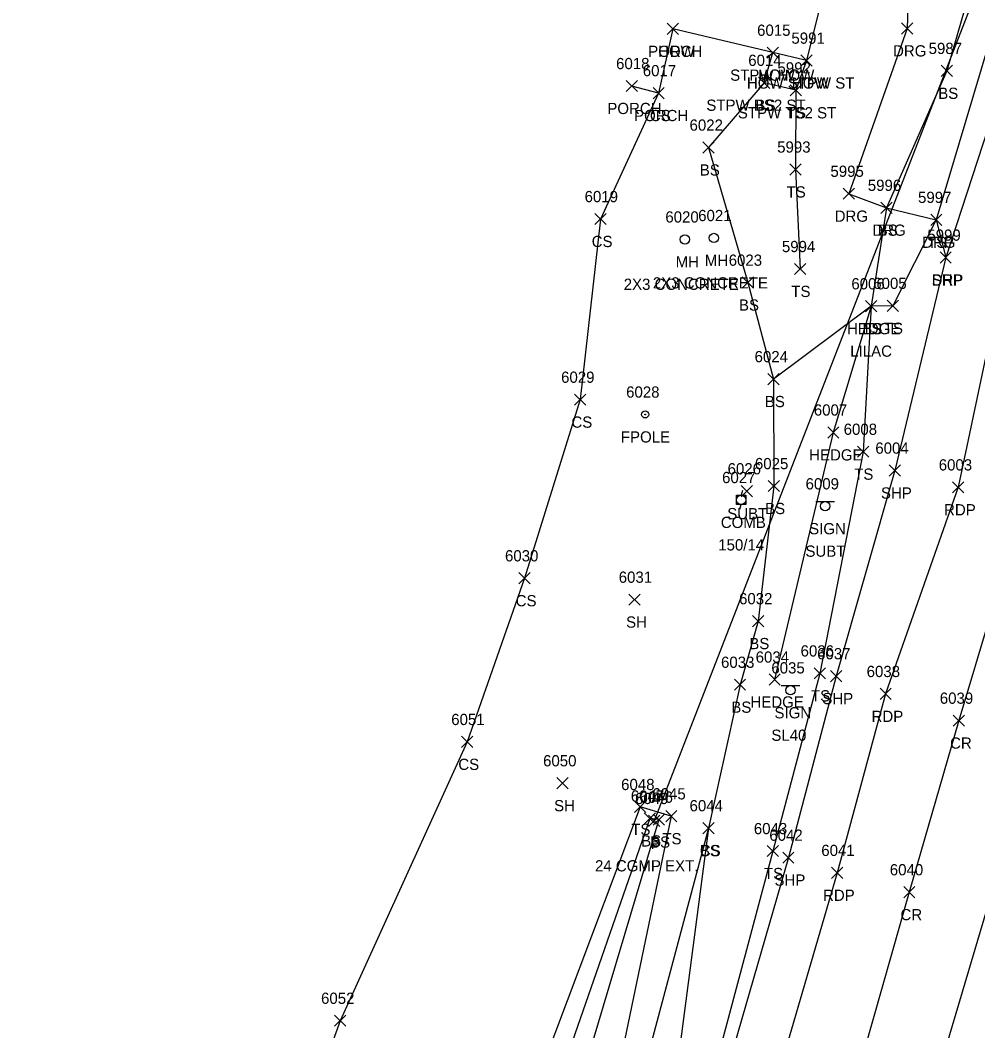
# Model space of a CAD drawing. Extents: x 1443912 to 1445411, y 621446 to 623693.
# Drawn here: x 1444411.3 to 1444581.9, y 621930 to 622110.1 of the extents above; entities that cross this region are included whole.
import ezdxf

# ---------------------------------------------------------------- set-up
doc = ezdxf.new("R2010")
doc.units = 0
for name, color, linetype in [('D_A', 7, 'Continuous'), ('D_C', 7, 'Continuous'), ('D_I', 7, 'Continuous'), ('D_TIC', 7, 'Continuous'), ('DCP', 7, 'Continuous'), ('L_A', 7, 'Continuous'), ('L_C', 7, 'Continuous'), ('L_I', 7, 'Continuous'), ('L_TIC', 7, 'Continuous'), ('LAHR', 7, 'Continuous'), ('LBC', 7, 'Continuous'), ('LBF', 7, 'Continuous'), ('LELB', 7, 'Continuous'), ('LFP', 7, 'Continuous'), ('P_A', 7, 'Continuous'), ('P_I', 7, 'Continuous'), ('P_TIC', 7, 'Continuous'), ('PET', 7, 'Continuous'), ('PRC', 7, 'Continuous'), ('PSP', 7, 'Continuous'), ('R_A', 7, 'Continuous'), ('R_I', 7, 'Continuous'), ('R_TIC', 7, 'Continuous'), ('RDG', 7, 'Continuous'), ('RDP', 7, 'Continuous'), ('S_A', 7, 'Continuous'), ('S_C', 7, 'Continuous'), ('S_I', 7, 'Continuous'), ('SSGN', 7, 'Continuous'), ('U_A', 7, 'Continuous'), ('U_C', 7, 'Continuous'), ('U_I', 7, 'Continuous'), ('U_TIC', 7, 'Continuous'), ('UP', 7, 'Continuous'), ('UUMH', 7, 'Continuous')]:
    doc.layers.add(name, color=color, linetype=linetype)

msp = doc.modelspace()

# ---------------------------------------------------------------- linework, layer by layer
at = {"layer": 'D_TIC'}
for points in [[(1444523.25, 621966.42), (1444525.25, 621968.42)], [(1444525.25, 621966.42), (1444523.25, 621968.42)]]:
    msp.add_lwpolyline(points, dxfattribs=at)
at = {"layer": 'DCP'}
msp.add_lwpolyline([(1444624.41, 622225.2), (1444524.25, 621967.42)], dxfattribs=at)
at = {"layer": 'L_TIC'}
for points in [[(1444526.58, 622107.55), (1444528.58, 622109.55)], [(1444528.58, 622107.55), (1444526.58, 622109.55)], [(1444526.58, 622107.55), (1444528.58, 622109.55)], [(1444528.58, 622107.55), (1444526.58, 622109.55)], [(1444544.43, 622103.31), (1444546.43, 622105.31)], [(1444546.43, 622103.31), (1444544.43, 622105.31)], [(1444544.43, 622103.31), (1444546.43, 622105.31)], [(1444546.43, 622103.31), (1444544.43, 622105.31)], [(1444550.42, 622101.9), (1444552.42, 622103.9)], [(1444552.42, 622101.9), (1444550.42, 622103.9)], [(1444550.42, 622101.9), (1444552.42, 622103.9)], [(1444552.42, 622101.9), (1444550.42, 622103.9)], [(1444575.44, 622100.07), (1444577.44, 622102.07)], [(1444577.44, 622100.07), (1444575.44, 622102.07)], [(1444542.85, 622097.95), (1444544.85, 622099.95)], [(1444544.85, 622097.95), (1444542.85, 622099.95)], [(1444542.85, 622097.95), (1444544.85, 622099.95)], [(1444544.85, 622097.95), (1444542.85, 622099.95)], [(1444519.3, 622097.37), (1444521.3, 622099.37)], [(1444521.3, 622097.37), (1444519.3, 622099.37)], [(1444524.06, 622096.11), (1444526.06, 622098.11)], [(1444526.06, 622096.11), (1444524.06, 622098.11)], [(1444524.06, 622096.11), (1444526.06, 622098.11)], [(1444526.06, 622096.11), (1444524.06, 622098.11)], [(1444548.5, 622096.6), (1444550.5, 622098.6)], [(1444550.5, 622096.6), (1444548.5, 622098.6)], [(1444548.5, 622096.6), (1444550.5, 622098.6)], [(1444550.5, 622096.6), (1444548.5, 622098.6)], [(1444532.96, 622086.41), (1444534.96, 622088.41)], [(1444534.96, 622086.41), (1444532.96, 622088.41)], [(1444548.45, 622082.5), (1444550.45, 622084.5)], [(1444550.45, 622082.5), (1444548.45, 622084.5)], [(1444564.66, 622075.68), (1444566.66, 622077.68)], [(1444566.66, 622075.68), (1444564.66, 622077.68)], [(1444513.69, 622073.67), (1444515.69, 622075.67)], [(1444515.69, 622073.67), (1444513.69, 622075.67)], [(1444573.55, 622073.53), (1444575.55, 622075.53)], [(1444575.55, 622073.53), (1444573.55, 622075.53)], [(1444549.29, 622064.77), (1444551.29, 622066.77)], [(1444551.29, 622064.77), (1444549.29, 622066.77)], [(1444539.94, 622062.34), (1444541.94, 622064.34)], [(1444541.94, 622062.34), (1444539.94, 622064.34)], [(1444565.78, 622058.21), (1444567.78, 622060.21)], [(1444567.78, 622058.21), (1444565.78, 622060.21)], [(1444561.93, 622058.13), (1444563.93, 622060.13)], [(1444563.93, 622058.13), (1444561.93, 622060.13)], [(1444561.93, 622058.13), (1444563.93, 622060.13)], [(1444563.93, 622058.13), (1444561.93, 622060.13)], [(1444561.93, 622058.13), (1444563.93, 622060.13)], [(1444563.93, 622058.13), (1444561.93, 622060.13)], [(1444544.54, 622045.15), (1444546.54, 622047.15)], [(1444546.54, 622045.15), (1444544.54, 622047.15)], [(1444544.54, 622045.15), (1444546.54, 622047.15)], [(1444546.54, 622045.15), (1444544.54, 622047.15)], [(1444510.07, 622041.48), (1444512.07, 622043.48)], [(1444512.07, 622041.48), (1444510.07, 622043.48)], [(1444555.19, 622035.64), (1444557.19, 622037.64)], [(1444557.19, 622035.64), (1444555.19, 622037.64)], [(1444560.5, 622032.21), (1444562.5, 622034.21)], [(1444562.5, 622032.21), (1444560.5, 622034.21)], [(1444544.6, 622026.09), (1444546.6, 622028.09)], [(1444546.6, 622026.09), (1444544.6, 622028.09)], [(1444500.15, 622009.66), (1444502.15, 622011.66)], [(1444502.15, 622009.66), (1444500.15, 622011.66)], [(1444519.77, 622005.85), (1444521.77, 622007.85)], [(1444521.77, 622005.85), (1444519.77, 622007.85)], [(1444541.78, 622002.02), (1444543.78, 622004.02)], [(1444543.78, 622002.02), (1444541.78, 622004.02)], [(1444544.73, 621991.62), (1444546.73, 621993.62)], [(1444546.73, 621991.62), (1444544.73, 621993.62)], [(1444552.8, 621992.71), (1444554.8, 621994.71)], [(1444554.8, 621992.71), (1444552.8, 621994.71)], [(1444538.57, 621990.69), (1444540.57, 621992.69)], [(1444540.57, 621990.69), (1444538.57, 621992.69)], [(1444489.92, 621980.5), (1444491.92, 621982.5)], [(1444491.92, 621980.5), (1444489.92, 621982.5)], [(1444506.94, 621973.14), (1444508.94, 621975.14)], [(1444508.94, 621973.14), (1444506.94, 621975.14)], [(1444520.77, 621968.91), (1444522.77, 621970.91)], [(1444522.77, 621968.91), (1444520.77, 621970.91)], [(1444522.49, 621966.86), (1444524.49, 621968.86)], [(1444524.49, 621966.86), (1444522.49, 621968.86)], [(1444524.1, 621966.65), (1444526.1, 621968.65)], [(1444526.1, 621966.65), (1444524.1, 621968.65)], [(1444524.1, 621966.65), (1444526.1, 621968.65)], [(1444526.1, 621966.65), (1444524.1, 621968.65)], [(1444526.32, 621967.25), (1444528.32, 621969.25)], [(1444528.32, 621967.25), (1444526.32, 621969.25)], [(1444526.32, 621967.25), (1444528.32, 621969.25)], [(1444528.32, 621967.25), (1444526.32, 621969.25)], [(1444532.95, 621965.13), (1444534.95, 621967.13)], [(1444534.95, 621965.13), (1444532.95, 621967.13)], [(1444532.95, 621965.13), (1444534.95, 621967.13)], [(1444534.95, 621965.13), (1444532.95, 621967.13)], [(1444544.42, 621961.05), (1444546.42, 621963.05)], [(1444546.42, 621961.05), (1444544.42, 621963.05)], [(1444467.29, 621930.82), (1444469.29, 621932.82)], [(1444469.29, 621930.82), (1444467.29, 621932.82)]]:
    msp.add_lwpolyline(points, dxfattribs=at)
at = {"layer": 'LAHR'}
msp.add_lwpolyline([(1444562.93, 622059.13), (1444556.19, 622036.64), (1444545.73, 621992.62)], dxfattribs=at)
at = {"layer": 'LBC'}
msp.add_lwpolyline([(1444550.24, 622148.84), (1444562.15, 622146.01), (1444555.55, 622119.65), (1444551.42, 622102.9), (1444545.43, 622104.31), (1444527.58, 622108.55)], dxfattribs=at)
at = {"layer": 'LBF'}
for points in [[(1444527.58, 622108.55), (1444525.06, 622097.11), (1444520.3, 622098.37)], [(1444551.42, 622102.9), (1444549.5, 622097.6), (1444543.85, 622098.95), (1444545.43, 622104.31)]]:
    msp.add_lwpolyline(points, dxfattribs=at)
at = {"layer": 'LELB'}
for points in [[(1444632.65, 622301.98), (1444621.14, 622262.03), (1444607.9, 622216.16), (1444601.86, 622188.05), (1444585.99, 622134.3), (1444576.44, 622101.07), (1444565.66, 622076.68), (1444562.93, 622059.13), (1444545.54, 622046.15), (1444545.6, 622027.09), (1444542.78, 622003.02), (1444539.57, 621991.69), (1444533.95, 621966.13), (1444520.51, 621915.8), (1444501.3, 621868.27), (1444484.56, 621807.34), (1444475.47, 621756.73), (1444466.25, 621719.25), (1444448.38, 621716.17)], [(1444543.85, 622098.95), (1444533.96, 622087.41), (1444540.94, 622063.34), (1444545.54, 622046.15)], [(1444525.06, 622097.11), (1444514.69, 622074.67), (1444511.07, 622042.48), (1444501.15, 622010.66), (1444490.92, 621981.5), (1444468.29, 621931.82), (1444450.01, 621881.28), (1444439.12, 621844.09), (1444440.19, 621810.44)], [(1444549.5, 622097.6), (1444549.45, 622083.5), (1444550.29, 622065.77)], [(1444574.55, 622074.53), (1444566.78, 622059.21), (1444562.93, 622059.13), (1444561.5, 622033.21), (1444553.8, 621993.71), (1444545.42, 621962.05), (1444531.89, 621911.31), (1444519.55, 621865.32), (1444501.88, 621802.99), (1444488.02, 621753.84), (1444471.78, 621701.48), (1444460.31, 621656.88), (1444459.55, 621655.45), (1444452.09, 621632.21), (1444445.68, 621624.35), (1444438.52, 621621.89)], [(1444527.32, 621968.25), (1444521.77, 621969.91), (1444504.44, 621923.81), (1444484.09, 621872.17), (1444474.78, 621831.34), (1444467.15, 621816.83), (1444458.26, 621813.68), (1444440.19, 621810.44), (1444440.29, 621799.56), (1444449.16, 621796.15)], [(1444525.1, 621967.65), (1444523.49, 621967.86), (1444507.76, 621922.59), (1444487.84, 621872.1), (1444477.53, 621830.2), (1444469.9, 621813.83), (1444460.08, 621810.02), (1444443.21, 621806.01), (1444443.74, 621802.65)], [(1444525.1, 621967.65), (1444511.14, 621920.84), (1444490.07, 621870.5), (1444481.94, 621827.95), (1444474.1, 621811.04), (1444466.44, 621803.09), (1444443.74, 621802.65)], [(1444527.32, 621968.25), (1444516.84, 621918), (1444496.77, 621869.26), (1444484.88, 621827.15), (1444476.85, 621809.28), (1444470.04, 621798.08), (1444449.16, 621796.15)], [(1444533.95, 621966.13), (1444527, 621913.18), (1444511.56, 621866.3), (1444493.34, 621805.88), (1444481.4, 621755.38), (1444471.56, 621711.89), (1444462.68, 621687.59)]]:
    msp.add_lwpolyline(points, dxfattribs=at)
at = {"layer": 'LFP'}
for radius in [0.625, 0.0833]:
    msp.add_circle((1444522.66, 622039.84), radius, dxfattribs=at)
at = {"layer": 'P_TIC'}
for points in [[(1444575.22, 622066.8), (1444577.22, 622068.8)], [(1444577.22, 622066.8), (1444575.22, 622068.8)], [(1444566.15, 622028.85), (1444568.15, 622030.85)], [(1444568.15, 622028.85), (1444566.15, 622030.85)], [(1444577.44, 622025.86), (1444579.44, 622027.86)], [(1444579.44, 622025.86), (1444577.44, 622027.86)], [(1444555.7, 621992.22), (1444557.7, 621994.22)], [(1444557.7, 621992.22), (1444555.7, 621994.22)], [(1444564.52, 621989.05), (1444566.52, 621991.05)], [(1444566.52, 621989.05), (1444564.52, 621991.05)], [(1444577.57, 621984.29), (1444579.57, 621986.29)], [(1444579.57, 621984.29), (1444577.57, 621986.29)], [(1444547.18, 621959.88), (1444549.18, 621961.88)], [(1444549.18, 621959.88), (1444547.18, 621961.88)], [(1444555.87, 621957.17), (1444557.87, 621959.17)], [(1444557.87, 621957.17), (1444555.87, 621959.17)], [(1444568.73, 621953.72), (1444570.73, 621955.72)], [(1444570.73, 621953.72), (1444568.73, 621955.72)]]:
    msp.add_lwpolyline(points, dxfattribs=at)
at = {"layer": 'PET'}
for points in [[(1444707.78, 622511.05), (1444700.03, 622482.58), (1444691.73, 622453.67), (1444679.73, 622411.23), (1444667.69, 622368.84), (1444653.08, 622317.67), (1444637.74, 622256.92), (1444626.42, 622209.58), (1444619.02, 622182.67), (1444605.37, 622130.08), (1444589.4, 622078.61), (1444578.44, 622026.86), (1444565.52, 621990.05), (1444556.87, 621958.17), (1444542.16, 621907.74), (1444529.8, 621863.07), (1444511.99, 621799.88), (1444498.16, 621751.76), (1444483.13, 621697.3), (1444470.84, 621653.16), (1444463.41, 621627.34), (1444449.07, 621575.52), (1444430.26, 621508.83), (1444421.17, 621471.46)], [(1444444.37, 621464.94), (1444461.94, 621522.87), (1444475.59, 621570.55), (1444487.99, 621616.26), (1444502.92, 621667.73), (1444516.83, 621718.16), (1444526.41, 621751.49), (1444537.28, 621789.32), (1444558.59, 621865), (1444573.59, 621917.93), (1444597.58, 621998.81), (1444610.14, 622044.19), (1444623.48, 622089.5), (1444632.2, 622118.09)]]:
    msp.add_lwpolyline(points, dxfattribs=at)
at = {"layer": 'PRC'}
msp.add_lwpolyline([(1444618.32, 622127.38), (1444604.97, 622075.74), (1444590.11, 622023.77), (1444578.57, 621985.29), (1444569.73, 621954.72), (1444555.25, 621903.96), (1444542.35, 621859.58), (1444524.46, 621796.02), (1444511.19, 621747.94), (1444495.68, 621693.61), (1444483.2, 621649.28), (1444475.93, 621623.97), (1444461.82, 621572.2), (1444443.22, 621505.41), (1444432.75, 621467.94)], dxfattribs=at)
at = {"layer": 'PSP'}
msp.add_lwpolyline([(1444596.17, 622132.46), (1444585.6, 622096.58), (1444576.22, 622067.8), (1444567.15, 622029.85), (1444556.7, 621993.22), (1444548.18, 621960.88), (1444533.68, 621910.62), (1444520.92, 621865.12), (1444503.16, 621802.82), (1444490.06, 621753.65), (1444474.75, 621700.87), (1444461.97, 621656.27), (1444456.61, 621636.09), (1444438.52, 621570.3), (1444424.57, 621519.38), (1444411.29, 621473.11)], dxfattribs=at)
at = {"layer": 'R_TIC'}
for points in [[(1444568.35, 622107.63), (1444570.35, 622109.63)], [(1444570.35, 622107.63), (1444568.35, 622109.63)], [(1444557.94, 622078.18), (1444559.94, 622080.18)], [(1444559.94, 622078.18), (1444557.94, 622080.18)], [(1444564.66, 622075.68), (1444566.66, 622077.68)], [(1444566.66, 622075.68), (1444564.66, 622077.68)], [(1444573.55, 622073.53), (1444575.55, 622075.53)], [(1444575.55, 622073.53), (1444573.55, 622075.53)], [(1444573.55, 622073.53), (1444575.55, 622075.53)], [(1444575.55, 622073.53), (1444573.55, 622075.53)], [(1444575.22, 622066.8), (1444577.22, 622068.8)], [(1444577.22, 622066.8), (1444575.22, 622068.8)]]:
    msp.add_lwpolyline(points, dxfattribs=at)
at = {"layer": 'RDG'}
msp.add_lwpolyline([(1444555.75, 622156.4), (1444570.93, 622150.95), (1444574.39, 622146.12), (1444570.03, 622128.9), (1444569.35, 622108.63), (1444558.94, 622079.18), (1444565.66, 622076.68), (1444574.55, 622074.53)], dxfattribs=at)
at = {"layer": 'RDP'}
msp.add_lwpolyline([(1444646.34, 622310.05), (1444642.98, 622305.96), (1444639.24, 622301.34), (1444627.65, 622260.04), (1444614.51, 622213.82), (1444606.96, 622186.79), (1444591.94, 622132.84), (1444574.55, 622074.53), (1444576.22, 622067.8)], dxfattribs=at)
at = {"layer": 'SSGN'}
for p, q in [((1444553.1, 622024.35), (1444556.43, 622024.35)), ((1444554.74, 622023.51), (1444554.74, 622023.51)), ((1444546.91, 621991.54), (1444550.24, 621991.54)), ((1444548.56, 621990.71), (1444548.56, 621990.71))]:
    msp.add_line(p, q, dxfattribs=at)
for centre in [(1444554.74, 622023.51), (1444548.56, 621990.71)]:
    msp.add_circle(centre, 0.833, dxfattribs=at)
at = {"layer": 'U_TIC'}
for points in [[(1444539.79, 622025.17), (1444541.79, 622027.17)], [(1444541.79, 622025.17), (1444539.79, 622027.17)]]:
    msp.add_lwpolyline(points, dxfattribs=at)
at = {"layer": 'UP'}
for p, q in [((1444540.01, 622026.27), (1444539.76, 622025.44)), ((1444538.92, 622023.77), (1444538.92, 622025.44)), ((1444538.92, 622025.44), (1444540.59, 622025.44)), ((1444539.76, 622024.61), (1444539.76, 622024.61)), ((1444540.59, 622025.44), (1444540.59, 622023.77)), ((1444540.59, 622023.77), (1444538.92, 622023.77)), ((1444539.51, 622022.94), (1444539.76, 622023.77))]:
    msp.add_line(p, q, dxfattribs=at)
msp.add_circle((1444539.76, 622024.61), 0.833, dxfattribs=at)
at = {"layer": 'UUMH'}
for p, q in [((1444529.74, 622071.04), (1444529.74, 622071.04)), ((1444530.57, 622071.04), (1444530.57, 622071.04)), ((1444534.92, 622071.29), (1444534.92, 622071.29)), ((1444535.76, 622071.29), (1444535.76, 622071.29))]:
    msp.add_line(p, q, dxfattribs=at)
for centre in [(1444529.74, 622071.04), (1444534.92, 622071.29)]:
    msp.add_circle(centre, 0.833, dxfattribs=at)

# ---------------------------------------------------------------- texts
at = {"layer": 'D_A'}
msp.add_text('P', height=2, dxfattribs=at).set_placement((1444523.63, 621962.42))
at = {"layer": 'D_C'}
msp.add_text('24 CGMP EXT.', height=2, dxfattribs=at).set_placement((1444513.72, 621958.42))
at = {"layer": 'D_I'}
msp.add_text('6049', height=2, dxfattribs=at).set_placement((1444520.86, 621970.42))
at = {"layer": 'L_A'}
for s, p in [('PORCH', (1444523.2, 622103.55)), ('HOW', (1444524.97, 622103.55)), ('STPW HOW', (1444537.81, 622099.31)), ('HOW STPW ST', (1444540.79, 622097.9)), ('HOW', (1444542.81, 622099.31)), ('HOW', (1444548.8, 622097.9)), ('BS', (1444574.89, 622096.07)), ('PORCH', (1444515.92, 622093.37)), ('STPW BS2 ST', (1444533.56, 622093.95)), ('STPW TS2 ST', (1444539.18, 622092.6)), ('BS', (1444542.29, 622093.95)), ('TS', (1444547.91, 622092.6)), ('PORCH', (1444520.68, 622092.11)), ('CS', (1444523.5, 622092.11)), ('BS', (1444532.4, 622082.41)), ('TS', (1444547.86, 622078.5)), ('BS', (1444564.1, 622071.68)), ('CS', (1444513.13, 622069.67)), ('TS', (1444572.95, 622069.53)), ('TS', (1444548.7, 622060.77)), ('BS', (1444539.38, 622058.34)), ('HEDGE', (1444558.63, 622054.13)), ('TS', (1444561.34, 622054.13)), ('BS', (1444561.37, 622054.13)), ('TS', (1444565.19, 622054.21)), ('BS', (1444543.99, 622041.15)), ('BS', (1444543.99, 622041.15)), ('CS', (1444509.52, 622037.48)), ('FPOLE', (1444518.33, 622034.84)), ('HEDGE', (1444551.89, 622031.64)), ('TS', (1444559.91, 622028.21)), ('BS', (1444544.04, 622022.09)), ('CS', (1444499.59, 622005.66)), ('SH', (1444519.26, 622001.85)), ('BS', (1444541.22, 621998.02)), ('TS', (1444552.21, 621988.71)), ('BS', (1444538.01, 621986.69)), ('HEDGE', (1444541.43, 621987.62)), ('CS', (1444489.36, 621976.5)), ('SH', (1444506.43, 621969.14)), ('TS', (1444520.18, 621964.91)), ('BS', (1444521.94, 621962.86)), ('TS', (1444525.73, 621963.25)), ('TS', (1444525.73, 621963.25)), ('BS', (1444523.54, 621962.65)), ('BS', (1444523.54, 621962.65)), ('CS', (1444532.4, 621961.13)), ('BS', (1444532.4, 621961.13)), ('TS', (1444543.83, 621957.05))]:
    msp.add_text(s, height=2, dxfattribs=at).set_placement(p)
at = {"layer": 'L_C'}
msp.add_text('LILAC', height=2, dxfattribs=at).set_placement((1444559.21, 622050.13))
at = {"layer": 'L_I'}
for s, p in [('6015', (1444542.61, 622107.31)), ('6015', (1444542.61, 622107.31)), ('5991', (1444548.72, 622105.9)), ('5991', (1444548.72, 622105.9)), ('5987', (1444573.18, 622104.07)), ('6014', (1444541.03, 622101.95)), ('6014', (1444541.03, 622101.95)), ('6018', (1444517.48, 622101.37)), ('6017', (1444522.24, 622100.11)), ('6017', (1444522.24, 622100.11)), ('5992', (1444546.24, 622100.6)), ('5992', (1444546.24, 622100.6)), ('6022', (1444530.57, 622090.41)), ('5993', (1444546.19, 622086.5)), ('5996', (1444562.34, 622079.68)), ('6019', (1444511.87, 622077.67)), ('5997', (1444571.29, 622077.53)), ('5994', (1444547.03, 622068.77)), ('6023', (1444537.55, 622066.34)), ('6006', (1444559.41, 622062.13)), ('6006', (1444559.41, 622062.13)), ('6006', (1444559.41, 622062.13)), ('6005', (1444563.31, 622062.21)), ('6024', (1444542.16, 622049.15)), ('6024', (1444542.16, 622049.15)), ('6029', (1444507.68, 622045.48)), ('6028', (1444519.27, 622042.84)), ('6007', (1444552.72, 622039.64)), ('6008', (1444558.04, 622036.21)), ('6025', (1444542.22, 622030.09)), ('6030', (1444497.68, 622013.66)), ('6031', (1444517.95, 622009.85)), ('6032', (1444539.39, 622006.02)), ('6034', (1444542.35, 621995.62)), ('6036', (1444550.36, 621996.71)), ('6033', (1444536.18, 621994.69)), ('6051', (1444488.1, 621984.5)), ('6050', (1444504.47, 621977.14)), ('6048', (1444518.38, 621972.91)), ('6047', (1444520.11, 621970.86)), ('6046', (1444521.66, 621970.65)), ('6046', (1444521.66, 621970.65)), ('6045', (1444523.94, 621971.25)), ('6045', (1444523.94, 621971.25)), ('6044', (1444530.57, 621969.13)), ('6044', (1444530.57, 621969.13)), ('6043', (1444542.03, 621965.05)), ('6052', (1444464.9, 621934.82))]:
    msp.add_text(s, height=2, dxfattribs=at).set_placement(p)
at = {"layer": 'P_A'}
for s, p in [('SHP', (1444573.75, 622062.8)), ('SHP', (1444564.68, 622024.85)), ('RDP', (1444575.93, 622021.86)), ('SHP', (1444554.23, 621988.22)), ('RDP', (1444563.01, 621985.05)), ('CR', (1444577, 621980.29)), ('SHP', (1444545.71, 621955.88)), ('RDP', (1444554.36, 621953.17)), ('CR', (1444568.16, 621949.72))]:
    msp.add_text(s, height=2, dxfattribs=at).set_placement(p)
at = {"layer": 'P_I'}
for s, p in [('5999', (1444572.95, 622070.8)), ('6004', (1444563.68, 622032.85)), ('6003', (1444574.98, 622029.86)), ('6037', (1444553.31, 621996.22)), ('6038', (1444562.13, 621993.05)), ('6039', (1444575.17, 621988.29)), ('6042', (1444544.79, 621963.88)), ('6041', (1444554.05, 621961.17)), ('6040', (1444566.26, 621957.72))]:
    msp.add_text(s, height=2, dxfattribs=at).set_placement(p)
at = {"layer": 'R_A'}
for s, p in [('DRG', (1444566.84, 622103.63)), ('DRG', (1444556.43, 622074.18)), ('DRG', (1444563.15, 622071.68)), ('DRG', (1444572.03, 622069.53)), ('DRP', (1444572.03, 622069.53)), ('DRP', (1444573.71, 622062.8))]:
    msp.add_text(s, height=2, dxfattribs=at).set_placement(p)
at = {"layer": 'R_I'}
for s, p in [('5995', (1444555.68, 622082.18)), ('5996', (1444562.34, 622079.68)), ('5997', (1444571.29, 622077.53)), ('5997', (1444571.29, 622077.53)), ('5999', (1444572.95, 622070.8))]:
    msp.add_text(s, height=2, dxfattribs=at).set_placement(p)
at = {"layer": 'S_A'}
for p in [(1444551.88, 622018.49), (1444545.7, 621985.69)]:
    msp.add_text('SIGN', height=2, dxfattribs=at).set_placement(p)
at = {"layer": 'S_C'}
for s, p in [('SUBT', (1444551.22, 622014.49)), ('SL40', (1444545.15, 621981.69))]:
    msp.add_text(s, height=2, dxfattribs=at).set_placement(p)
at = {"layer": 'S_I'}
for s, p in [('6009', (1444551.25, 622026.49)), ('6035', (1444545.15, 621993.69))]:
    msp.add_text(s, height=2, dxfattribs=at).set_placement(p)
at = {"layer": 'U_A'}
for s, p in [('MH', (1444528.1, 622066.04)), ('MH', (1444533.29, 622066.29)), ('SUBT', (1444537.29, 622021.17)), ('COMB', (1444536.14, 622019.61))]:
    msp.add_text(s, height=2, dxfattribs=at).set_placement(p)
at = {"layer": 'U_C'}
for s, p in [('2X3 CONCRETE', (1444518.84, 622062.04)), ('2X3 CONCRETE', (1444524.03, 622062.29)), ('150/14', (1444535.68, 622015.61))]:
    msp.add_text(s, height=2, dxfattribs=at).set_placement(p)
at = {"layer": 'U_I'}
for s, p in [('6020', (1444526.26, 622074.04)), ('6021', (1444532.11, 622074.29)), ('6027', (1444536.37, 622027.61)), ('6026', (1444537.35, 622029.17))]:
    msp.add_text(s, height=2, dxfattribs=at).set_placement(p)

doc.saveas('drawing.dxf')
